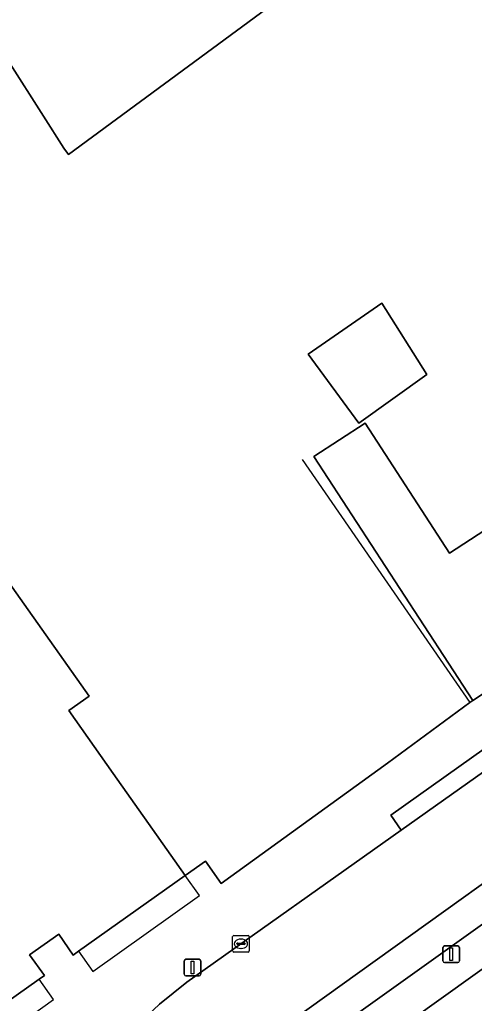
# Model space of a CAD drawing. Extents: x 159716 to 160783, y 383290 to 384031.
# Drawn here: x 160410.2 to 160437.6, y 383344 to 383403.1 of the extents above; entities that cross this region are included whole.
import ezdxf

# ---------------------------------------------------------------- set-up
doc = ezdxf.new("R2010")
doc.units = 0
for name, color, linetype in [('IMGEO_Erf', 7, 'Continuous'), ('IMGEO_Hek', 7, 'Continuous'), ('IMGEO_Kolk', 7, 'Continuous'), ('IMGEO_Lichtmast', 7, 'Continuous'), ('IMGEO_Pand', 7, 'Continuous'), ('IMGEO_Pand_overbouw', 7, 'Continuous'), ('IMGEO_Parkeervlak_open', 7, 'Continuous'), ('IMGEO_Rijbaan_lokaal_open', 7, 'Continuous'), ('IMGEO_Voetpad_open', 7, 'Continuous')]:
    doc.layers.add(name, color=color, linetype=linetype)

msp = doc.modelspace()

# ---------------------------------------------------------------- linework, layer by layer
at = {"layer": 'IMGEO_Erf'}
for points in [[(160430.494, 383407.738), (160413.176, 383394.97), (160412.886, 383395.363), (160411.667, 383397.277), (160409.521, 383400.648)], [(160403.744, 383377.513), (160414.411, 383362.435), (160413.196, 383361.572), (160415.866, 383357.791), (160418.223, 383354.454), (160420.196, 383351.659), (160421.421, 383352.526), (160422.361, 383351.197), (160432.355, 383358.426), (160437.31, 383362.051), (160437.485, 383362.177), (160433.087, 383368.905), (160427.932, 383376.842), (160431.019, 383378.841), (160436.081, 383371.024), (160439.935, 383373.529)]]:
    msp.add_lwpolyline(points, dxfattribs=at)
msp.add_lwpolyline([(160427.584, 383382.987), (160432.011, 383386.047), (160434.711, 383381.762), (160430.624, 383378.837)], close=True, dxfattribs=at)
at = {"layer": 'IMGEO_Hek'}
msp.add_lwpolyline([(160427.225, 383376.647), (160437.31, 383362.051)], dxfattribs=at)
at = {"layer": 'IMGEO_Kolk'}
for p, q in [((160423.119, 383348.069), (160423.971, 383348.069)), ((160423.044, 383347.143), (160423.044, 383347.995)), ((160423.303, 383347.563), (160423.303, 383347.575)), ((160423.741, 383347.526), (160423.343, 383347.526)), ((160423.346, 383347.612), (160423.744, 383347.612)), ((160423.532, 383347.849), (160423.557, 383347.849)), ((160423.787, 383347.575), (160423.787, 383347.563)), ((160424.045, 383347.995), (160424.045, 383347.143)), ((160423.971, 383347.069), (160423.119, 383347.069)), ((160423.555, 383347.289), (160423.53, 383347.289))]:
    msp.add_line(p, q, dxfattribs=at)
for points in [[(160423.119, 383348.069), (160423.971, 383348.069)], [(160423.044, 383347.143), (160423.044, 383347.995)], [(160424.045, 383347.995), (160424.045, 383347.143)], [(160423.971, 383347.069), (160423.119, 383347.069)]]:
    msp.add_lwpolyline(points, dxfattribs=at)
for centre, radius, start, end in [((160423.121, 383347.993), 0.0765, 91.55205, 178.44795), ((160423.121, 383347.993), 0.0765, 91.55205, 178.44795), ((160423.969, 383347.993), 0.0765, 1.55205, 88.44795), ((160423.969, 383347.993), 0.0765, 1.55205, 88.44795), ((160423.343, 383347.572), 0.0403, 85.87752, 175.75265), ((160423.34, 383347.562), 0.0366, 178.93798, 274.71019), ((160423.744, 383347.569), 0.043, 264.86636, 352.45326), ((160423.748, 383347.574), 0.0386, 1.73085, 96.63898), ((160423.121, 383347.145), 0.0765, 181.55205, 268.44795), ((160423.121, 383347.145), 0.0765, 181.55205, 268.44795), ((160423.969, 383347.145), 0.0765, 271.55205, 358.44795), ((160423.969, 383347.145), 0.0765, 271.55205, 358.44795)]:
    msp.add_arc(centre, radius, start, end, dxfattribs=at)
for centre, major_axis, ratio, start_param, end_param in [((160423.531, 383347.569), (-0.387, 0.002), 0.722429, 4.712389, 7.853982), ((160423.556, 383347.569), (-0.39, 0.002), 0.717154, 1.570796, 4.712389)]:
    msp.add_ellipse(centre, major_axis=major_axis, ratio=ratio, start_param=start_param, end_param=end_param, dxfattribs=at)
at = {"layer": 'IMGEO_Lichtmast'}
for p, q in [((160435.783, 383347.439), (160436.573, 383347.439)), ((160436.573, 383347.439), (160435.783, 383347.439)), ((160435.683, 383346.539), (160435.683, 383347.339)), ((160435.683, 383347.339), (160435.683, 383346.539)), ((160436.673, 383347.339), (160436.673, 383346.539)), ((160436.673, 383346.539), (160436.673, 383347.339)), ((160420.132, 383345.741), (160420.132, 383346.541)), ((160420.132, 383346.541), (160420.132, 383345.741)), ((160420.232, 383346.641), (160421.022, 383346.641)), ((160421.022, 383346.641), (160420.232, 383346.641)), ((160421.122, 383346.541), (160421.122, 383345.741)), ((160421.122, 383345.741), (160421.122, 383346.541)), ((160436.573, 383346.439), (160435.783, 383346.439)), ((160435.783, 383346.439), (160436.573, 383346.439)), ((160421.022, 383345.641), (160420.232, 383345.641)), ((160420.232, 383345.641), (160421.022, 383345.641))]:
    msp.add_line(p, q, dxfattribs=at)
for points in [[(160436.103, 383347.314), (160436.253, 383347.314), (160436.253, 383346.564), (160436.103, 383346.564), (160436.103, 383347.314)], [(160420.552, 383346.516), (160420.702, 383346.516), (160420.702, 383345.766), (160420.552, 383345.766), (160420.552, 383346.516)]]:
    msp.add_lwpolyline(points, dxfattribs=at)
for centre, start, end in [((160435.783, 383347.339), 90, 180), ((160435.783, 383347.339), 90, 180), ((160436.573, 383347.339), 0, 90), ((160436.573, 383347.339), 360, 90), ((160420.232, 383346.541), 90, 180), ((160420.232, 383346.541), 90, 180), ((160421.022, 383346.541), 0, 90), ((160421.022, 383346.541), 360, 90), ((160435.783, 383346.539), 180, 270), ((160435.783, 383346.539), 180, 270), ((160436.573, 383346.539), 270, 0), ((160436.573, 383346.539), 270, 0), ((160420.232, 383345.741), 180, 270), ((160420.232, 383345.741), 180, 270), ((160421.022, 383345.741), 270, 0), ((160421.022, 383345.741), 270, 0)]:
    msp.add_arc(centre, 0.1, start, end, dxfattribs=at)
at = {"layer": 'IMGEO_Pand'}
for points in [[(160388.97, 383428.187), (160400.732, 383411.937), (160401.872, 383412.66), (160409.521, 383400.648), (160411.667, 383397.277), (160412.886, 383395.363), (160413.176, 383394.97), (160430.494, 383407.738), (160430.456, 383407.79), (160442.432, 383416.62), (160441.668, 383417.812), (160423.676, 383445.899)], [(160404.905, 383340.83), (160411.415, 383345.441), (160411.741, 383345.672), (160410.823, 383346.907), (160412.588, 383348.142), (160413.457, 383346.886), (160413.784, 383347.117), (160420.196, 383351.659), (160418.223, 383354.454), (160415.866, 383357.791), (160413.196, 383361.572), (160414.411, 383362.435), (160403.744, 383377.513)]]:
    msp.add_lwpolyline(points, dxfattribs=at)
for points in [[(160427.584, 383382.987), (160430.624, 383378.837), (160434.711, 383381.762), (160432.011, 383386.047)], [(160439.935, 383373.529), (160436.081, 383371.024), (160431.019, 383378.841), (160427.932, 383376.842), (160433.087, 383368.905), (160437.485, 383362.177), (160444.357, 383366.701)], [(160444.801, 383339.293), (160439.387, 383346.996), (160433.805, 383343.017), (160439.219, 383335.315)]]:
    msp.add_lwpolyline(points, close=True, dxfattribs=at)
at = {"layer": 'IMGEO_Pand_overbouw'}
for points in [[(160421.053, 383350.465), (160420.196, 383351.659), (160413.784, 383347.117), (160414.646, 383345.898)], [(160412.283, 383344.214), (160411.415, 383345.441), (160404.905, 383340.83), (160405.786, 383339.583)]]:
    msp.add_lwpolyline(points, close=True, dxfattribs=at)
at = {"layer": 'IMGEO_Parkeervlak_open'}
for points in [[(160449.101, 383359.083), (160425.529, 383342.179), (160420.378, 383338.346)], [(160422.214, 383337.313), (160422.969, 383337.983), (160449.639, 383357.011)]]:
    msp.add_lwpolyline(points, dxfattribs=at)
at = {"layer": 'IMGEO_Rijbaan_lokaal_open'}
msp.add_lwpolyline([(160439.706, 383359.02), (160433.178, 383354.4), (160420.29, 383345.261), (160418.654, 383343.938), (160416.424, 383341.838), (160415.865, 383341.258), (160420.276, 383338.235), (160420.378, 383338.346), (160425.529, 383342.179), (160449.101, 383359.083), (160453.405, 383362.062), (160457.166, 383364.486), (160468.599, 383371.564), (160468.891, 383371.742), (160473.53, 383374.563), (160474.257, 383375.009), (160480.24, 383378.511), (160481.715, 383379.396), (160487.16, 383382.594), (160488.35, 383383.3), (160498.016, 383388.805), (160509.795, 383395.27), (160510.744, 383395.791)], dxfattribs=at)
at = {"layer": 'IMGEO_Voetpad_open'}
for points in [[(160476.865, 383386.414), (160469.81, 383382.357), (160468.757, 383381.802), (160462.787, 383378.192), (160457.067, 383374.734), (160452.206, 383371.794), (160451.256, 383371.244), (160444.357, 383366.701), (160437.485, 383362.177), (160437.31, 383362.051), (160432.355, 383358.426), (160422.361, 383351.197), (160421.421, 383352.526), (160420.196, 383351.659), (160413.784, 383347.117), (160413.457, 383346.886), (160412.588, 383348.142), (160410.823, 383346.907), (160411.741, 383345.672), (160411.415, 383345.441), (160404.905, 383340.83)], [(160415.865, 383341.258), (160416.424, 383341.838), (160418.654, 383343.938), (160420.29, 383345.261), (160433.178, 383354.4), (160432.558, 383355.302), (160439.061, 383359.924), (160439.706, 383359.02)], [(160449.639, 383357.011), (160422.969, 383337.983), (160422.214, 383337.313)], [(160424.952, 383336.828), (160426.952, 383338.343), (160431.111, 383341.307), (160431.21, 383341.168), (160433.805, 383343.017), (160439.387, 383346.996)]]:
    msp.add_lwpolyline(points, dxfattribs=at)
msp.add_lwpolyline([(160439.061, 383359.924), (160432.558, 383355.302), (160433.178, 383354.4), (160439.706, 383359.02)], close=True, dxfattribs=at)

doc.saveas('drawing.dxf')
